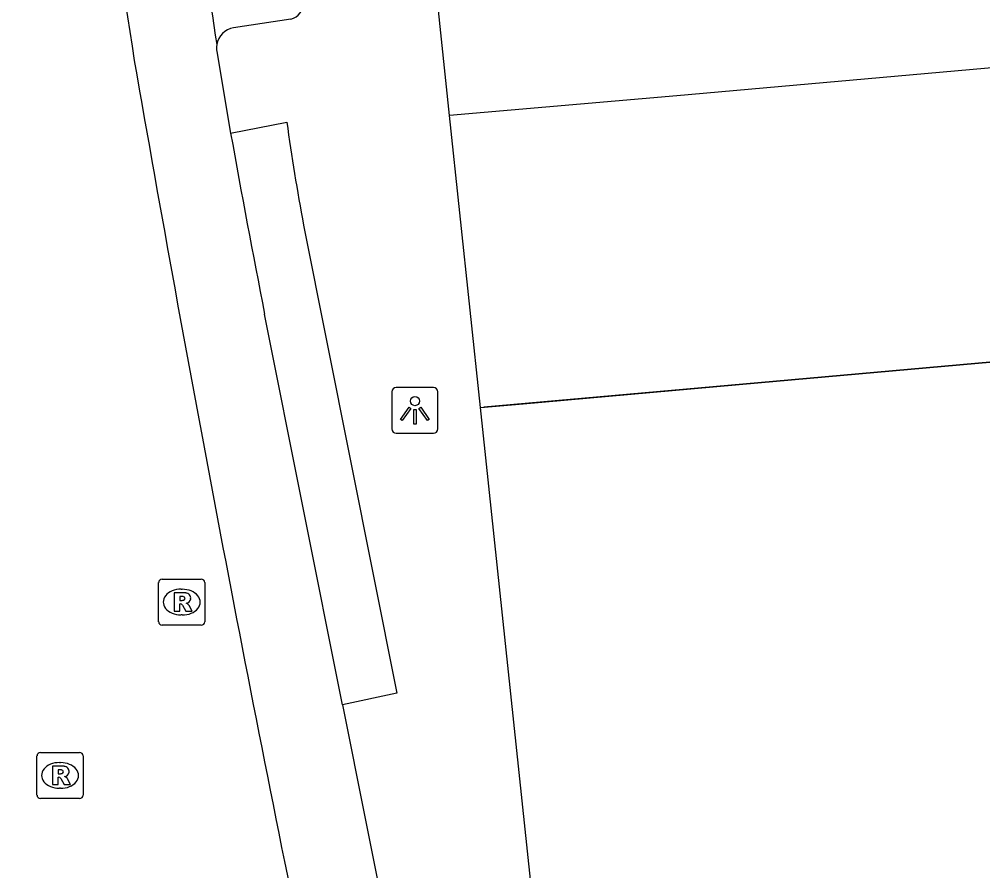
# Model space of a CAD drawing. Extents: x 159718 to 160783, y 383290 to 384030.
# Drawn here: x 160595.76 to 160616.7, y 383324.68 to 383343.19 of the extents above; entities that cross this region are included whole.
import ezdxf

# ---------------------------------------------------------------- set-up
doc = ezdxf.new("R2010")
doc.units = 0
for name, color, linetype in [('IMGEO_Hek', 7, 'Continuous'), ('IMGEO_Lichtpunt', 7, 'Continuous'), ('IMGEO_Pand', 7, 'Continuous'), ('IMGEO_Parkeervlak_open', 7, 'Continuous'), ('IMGEO_Rijbaan_lokaal_gesloten', 7, 'Continuous'), ('IMGEO_Rioolput', 7, 'Continuous'), ('IMGEO_Voetpad_open', 7, 'Continuous')]:
    doc.layers.add(name, color=color, linetype=linetype)

msp = doc.modelspace()

# ---------------------------------------------------------------- linework, layer by layer
at = {"layer": 'IMGEO_Hek'}
msp.add_lwpolyline([(160616.929, 383335.741), (160611.81, 383335.284), (160605.856, 383334.753)], dxfattribs=at)
at = {"layer": 'IMGEO_Lichtpunt'}
for p, q in [((160603.861, 383335.089), (160603.861, 383334.282)), ((160603.861, 383335.089), (160603.861, 383334.282)), ((160604.763, 383335.184), (160603.955, 383335.184)), ((160604.763, 383335.184), (160603.955, 383335.184)), ((160604.857, 383334.282), (160604.857, 383335.089)), ((160604.857, 383334.282), (160604.857, 383335.089)), ((160603.955, 383334.188), (160604.763, 383334.188)), ((160603.955, 383334.188), (160604.763, 383334.188))]:
    msp.add_line(p, q, dxfattribs=at)
for points in [[(160604.235, 383334.753), (160604.274, 383334.725), (160604.086, 383334.463), (160604.048, 383334.49), (160604.235, 383334.753)], [(160604.337, 383334.705), (160604.384, 383334.705), (160604.384, 383334.383), (160604.337, 383334.383), (160604.337, 383334.705)], [(160604.447, 383334.725), (160604.485, 383334.752), (160604.672, 383334.49), (160604.633, 383334.462), (160604.447, 383334.725)]]:
    msp.add_lwpolyline(points, dxfattribs=at)
msp.add_circle((160604.36, 383334.887), 0.0994, dxfattribs=at)
for centre, start, end in [((160603.955, 383335.089), 90, 180), ((160603.955, 383335.089), 90, 180), ((160604.763, 383335.089), 0, 90), ((160604.763, 383335.089), 0, 90), ((160603.955, 383334.282), 180, 270), ((160603.955, 383334.282), 180, 270), ((160604.763, 383334.282), 270, 0), ((160604.763, 383334.282), 270, 360)]:
    msp.add_arc(centre, 0.0946, start, end, dxfattribs=at)
at = {"layer": 'IMGEO_Pand'}
for points in [[(160620.968, 383369.189), (160623.315, 383347.025), (160620.491, 383346.752), (160620.889, 383342.483), (160610.051, 383341.522), (160605.112, 383341.09)], [(160605.112, 383341.09), (160603.47, 383356.793)]]:
    msp.add_lwpolyline(points, dxfattribs=at)
at = {"layer": 'IMGEO_Parkeervlak_open'}
msp.add_lwpolyline([(160605.784, 383334.747), (160606.709, 383334.829), (160611.81, 383335.284), (160616.929, 383335.741), (160635.686, 383337.422), (160633.886, 383353.922), (160645.181, 383354.947), (160644.858, 383358.267), (160644.378, 383363.211)], dxfattribs=at)
at = {"layer": 'IMGEO_Rijbaan_lokaal_gesloten'}
for points in [[(160600.056, 383342.487), (160600.355, 383340.707)], [(160602.788, 383328.285), (160601.093, 383336.777)], [(160602.788, 383328.285), (160603.802, 383323.202), (160603.875, 383322.836)]]:
    msp.add_lwpolyline(points, dxfattribs=at)
for centre, radius, start, end in [((160908.745, 383390.711), 314.236, 185.12151, 188.8647), ((161312.88, 383449.979), 720.863, 188.027921, 188.563916), ((160600.496, 383342.566), 0.447, 171.3892, 190.1804), ((161260.264, 383457.37), 671.93, 189.861768, 191.587929), ((160862.996, 383387.993), 266.863, 190.20623, 191.06476)]:
    msp.add_arc(centre, radius, start, end, dxfattribs=at)
at = {"layer": 'IMGEO_Rioolput'}
for p, q in [((160598.792, 383330.093), (160598.792, 383330.945)), ((160598.867, 383331.019), (160599.719, 383331.019)), ((160599.793, 383330.945), (160599.793, 383330.093)), ((160599.28, 383330.799), (160599.305, 383330.799)), ((160599.303, 383330.239), (160599.278, 383330.239)), ((160599.719, 383330.019), (160598.867, 383330.019)), ((160596.149, 383326.326), (160596.149, 383327.178)), ((160596.224, 383327.252), (160597.076, 383327.252)), ((160597.15, 383327.178), (160597.15, 383326.326)), ((160596.637, 383327.032), (160596.662, 383327.032)), ((160596.66, 383326.472), (160596.635, 383326.472)), ((160597.076, 383326.252), (160596.224, 383326.252))]:
    msp.add_line(p, q, dxfattribs=at)
for points in [[(160598.792, 383330.093), (160598.792, 383330.945)], [(160598.867, 383331.019), (160599.719, 383331.019)], [(160599.793, 383330.945), (160599.793, 383330.093)], [(160599.381, 383330.717), (160599.129, 383330.719), (160599.129, 383330.319)], [(160599.307, 383330.638), (160599.253, 383330.638), (160599.253, 383330.557)], [(160599.129, 383330.319), (160599.253, 383330.319), (160599.253, 383330.481), (160599.264, 383330.481)], [(160599.253, 383330.557), (160599.305, 383330.557)], [(160599.311, 383330.452), (160599.382, 383330.319), (160599.522, 383330.319), (160599.457, 383330.445)], [(160599.719, 383330.019), (160598.867, 383330.019)], [(160596.149, 383326.326), (160596.149, 383327.178)], [(160596.224, 383327.252), (160597.076, 383327.252)], [(160597.15, 383327.178), (160597.15, 383326.326)], [(160596.738, 383326.95), (160596.486, 383326.952), (160596.486, 383326.552)], [(160596.664, 383326.871), (160596.61, 383326.871), (160596.61, 383326.79)], [(160596.486, 383326.552), (160596.61, 383326.552), (160596.61, 383326.714), (160596.621, 383326.714)], [(160596.61, 383326.79), (160596.662, 383326.79)], [(160596.668, 383326.685), (160596.739, 383326.552), (160596.879, 383326.552), (160596.814, 383326.678)], [(160597.076, 383326.252), (160596.224, 383326.252)]]:
    msp.add_lwpolyline(points, dxfattribs=at)
for centre, radius, start, end in [((160598.869, 383330.943), 0.0765, 91.552, 178.448), ((160598.869, 383330.943), 0.0765, 91.552, 178.448), ((160599.717, 383330.943), 0.0765, 1.552, 88.448), ((160599.717, 383330.943), 0.0765, 1.552, 88.448), ((160599.313, 383330.542), 0.0964, 77.0061, 93.1865), ((160599.327, 383330.599), 0.0378, 276.6634, 79.6772), ((160599.38, 383330.607), 0.109, 350.3612, 89.416), ((160599.263, 383330.428), 0.0533, 26.0293, 88.6989), ((160599.289, 383330.746), 0.19, 274.7715, 282.9687), ((160599.378, 383330.607), 0.112, 277.5842, 350.9817), ((160599.362, 383330.392), 0.108, 29.5134, 73.7905), ((160598.869, 383330.095), 0.0765, 181.552, 268.448), ((160598.869, 383330.095), 0.0765, 181.552, 268.448), ((160599.717, 383330.095), 0.0765, 271.552, 358.448), ((160599.717, 383330.095), 0.0765, 271.552, 358.448), ((160596.226, 383327.176), 0.0765, 91.552, 178.448), ((160596.226, 383327.176), 0.0765, 91.552, 178.448), ((160597.074, 383327.176), 0.0765, 1.552, 88.448), ((160597.074, 383327.176), 0.0765, 1.552, 88.448), ((160596.67, 383326.775), 0.0964, 77.0061, 93.1865), ((160596.684, 383326.832), 0.0378, 276.6634, 79.6772), ((160596.737, 383326.84), 0.109, 350.3612, 89.416), ((160596.62, 383326.661), 0.0533, 26.0293, 88.6989), ((160596.646, 383326.979), 0.19, 274.7715, 282.9687), ((160596.735, 383326.84), 0.112, 277.5842, 350.9817), ((160596.719, 383326.625), 0.108, 29.5134, 73.7905), ((160596.226, 383326.328), 0.0765, 181.552, 268.448), ((160596.226, 383326.328), 0.0765, 181.552, 268.448), ((160597.074, 383326.328), 0.0765, 271.552, 358.448), ((160597.074, 383326.328), 0.0765, 271.552, 358.448)]:
    msp.add_arc(centre, radius, start, end, dxfattribs=at)
for centre, major_axis, ratio, start_param, end_param in [((160599.279, 383330.519), (-0.387, 0.002), 0.722429, 4.712389, 7.853982), ((160599.304, 383330.519), (-0.39, 0.002), 0.717154, 1.570796, 4.712389), ((160596.636, 383326.752), (-0.387, 0.002), 0.722429, 4.712389, 7.853982), ((160596.661, 383326.752), (-0.39, 0.002), 0.717154, 1.570796, 4.712389)]:
    msp.add_ellipse(centre, major_axis=major_axis, ratio=ratio, start_param=start_param, end_param=end_param, dxfattribs=at)
at = {"layer": 'IMGEO_Voetpad_open'}
for points in [[(160601.665, 383343.185), (160600.419, 383343)], [(160600.355, 383340.707), (160601.577, 383340.952)], [(160605.784, 383334.747), (160605.112, 383341.09)], [(160601.94, 383338.711), (160603.97, 383328.539), (160602.788, 383328.285)], [(160608.327, 383313.782), (160608.007, 383313.753), (160605.784, 383334.747)]]:
    msp.add_lwpolyline(points, dxfattribs=at)
for centre, radius, start, end in [((160601.577, 383343.525), 0.351, 284.5656, 5.471), ((160600.489, 383342.566), 0.44, 99.1053, 171.2078), ((160650.95, 383347.8), 49.846, 187.8961, 190.5058)]:
    msp.add_arc(centre, radius, start, end, dxfattribs=at)

doc.saveas('drawing.dxf')
